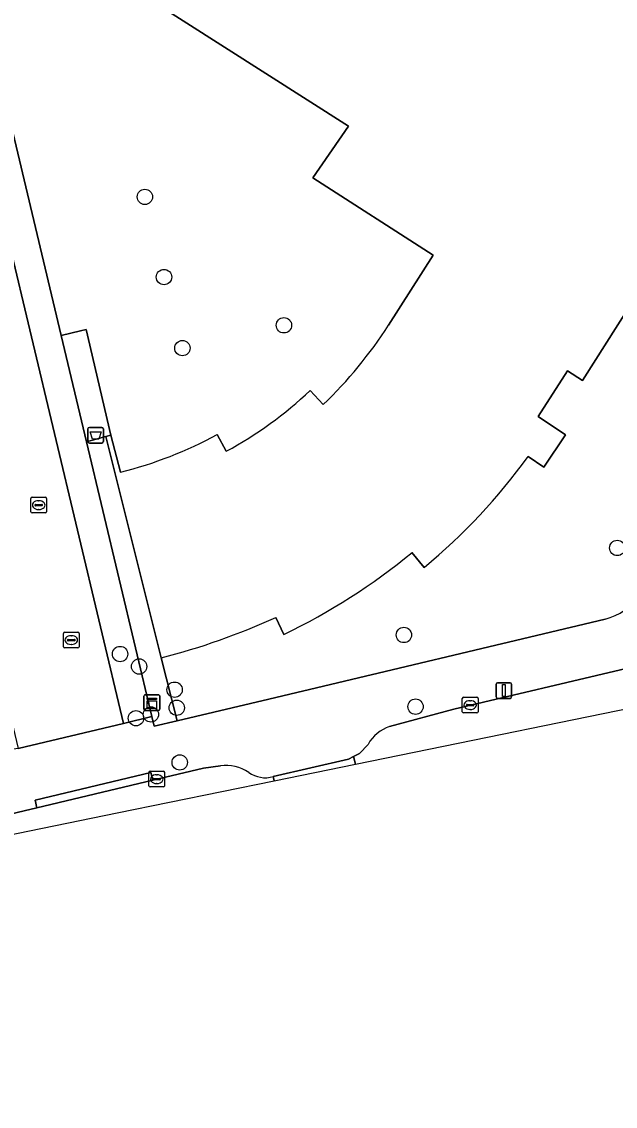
# Model space of a CAD drawing. Extents: x 158472 to 159562, y 388525 to 389606.
# Drawn here: x 159247.3 to 159285.1, y 388553.5 to 388622.7 of the extents above; entities that cross this region are included whole.
import ezdxf

# ---------------------------------------------------------------- set-up
doc = ezdxf.new("R2010")
doc.units = 0
for name, color, linetype in [('IMGEO_Afvalbak', 7, 'Continuous'), ('IMGEO_Boom', 7, 'Continuous'), ('IMGEO_Erf', 7, 'Continuous'), ('IMGEO_Groenvoorziening', 7, 'Continuous'), ('IMGEO_Hek', 7, 'Continuous'), ('IMGEO_Kast', 7, 'Continuous'), ('IMGEO_Kolk', 7, 'Continuous'), ('IMGEO_Lichtmast', 7, 'Continuous'), ('IMGEO_Pand', 7, 'Continuous'), ('IMGEO_Rijbaan_lokaal_open', 7, 'Continuous'), ('IMGEO_Voetpad_gesloten', 7, 'Continuous'), ('IMGEO_Voetpad_open', 7, 'Continuous')]:
    doc.layers.add(name, color=color, linetype=linetype)

msp = doc.modelspace()

# ---------------------------------------------------------------- linework, layer by layer
at = {"layer": 'IMGEO_Afvalbak'}
for p, q in [((159251.496, 388595.926), (159251.496, 388596.726)), ((159251.496, 388596.726), (159251.496, 388595.926)), ((159251.596, 388596.826), (159252.386, 388596.826)), ((159252.386, 388596.826), (159251.596, 388596.826)), ((159252.486, 388596.726), (159252.486, 388595.926)), ((159252.486, 388595.926), (159252.486, 388596.726)), ((159252.386, 388595.826), (159251.596, 388595.826)), ((159251.596, 388595.826), (159252.386, 388595.826))]:
    msp.add_line(p, q, dxfattribs=at)
msp.add_lwpolyline([(159251.639, 388596.54), (159252.343, 388596.54), (159252.194, 388596.07), (159251.788, 388596.07), (159251.639, 388596.54)], dxfattribs=at)
for centre, start, end in [((159251.596, 388596.726), 90, 180), ((159251.596, 388596.726), 90, 180), ((159252.386, 388596.726), 0, 90), ((159252.386, 388596.726), 360, 90), ((159251.596, 388595.926), 180, 270), ((159251.596, 388595.926), 180, 270), ((159252.386, 388595.926), 270, 0), ((159252.386, 388595.926), 270, 0)]:
    msp.add_arc(centre, 0.1, start, end, dxfattribs=at)
at = {"layer": 'IMGEO_Boom'}
for centre in [(159255.129, 388611.523), (159256.348, 388606.411), (159263.989, 388603.334), (159257.52, 388601.88), (159285.22, 388589.139), (159271.631, 388583.592), (159253.548, 388582.379), (159254.764, 388581.583), (159257.023, 388580.104), (159257.16, 388578.949), (159272.372, 388579.022), (159254.562, 388578.285), (159255.513, 388578.528), (159257.349, 388575.467)]:
    msp.add_circle(centre, 0.489, dxfattribs=at)
at = {"layer": 'IMGEO_Erf'}
for points in [[(159296.887, 388671.93), (159244.148, 388659.578), (159237.861, 388658.105), (159242.256, 388639.554), (159241.15, 388639.006), (159241.895, 388635.876), (159249.79, 388602.69), (159251.019, 388602.978), (159251.382, 388603.063), (159252.961, 388596.326), (159253.582, 388593.966)], [(159270.656, 388603.349), (159273.504, 388607.799), (159265.833, 388612.727), (159268.092, 388616.029), (159254.932, 388624.436), (159264.669, 388639.678), (159263.576, 388640.376), (159265.864, 388643.957), (159269.127, 388641.873), (159272.679, 388647.434), (159278.155, 388643.936), (159280.205, 388647.145), (159283.687, 388644.92), (159282.982, 388643.817), (159298.339, 388634.006)], [(159288.216, 388608.028), (159283.003, 388599.819), (159282.041, 388600.43), (159280.179, 388597.528), (159281.931, 388596.352), (159280.548, 388594.292), (159279.535, 388594.972)], [(159265.657, 388599.186), (159266.495, 388598.279)], [(159259.743, 388596.367), (159260.318, 388595.307)], [(159272.928, 388587.903), (159272.145, 388588.845)], [(159263.983, 388583.628), (159263.463, 388584.711)], [(159256.174, 388582.143), (159257.184, 388578.118), (159263.015, 388579.505), (159284.448, 388584.604)]]:
    msp.add_lwpolyline(points, dxfattribs=at)
for centre, radius, start, end in [((159246.861, 388618.635), 28.281, 313.96509, 327.28277), ((159248.449, 388617.257), 24.953, 298.40109, 313.59876), ((159246.781, 388620.523), 27.414, 284.36444, 298.21822), ((159248.881, 388617.001), 37.748, 309.57135, 324.29829), ((159246.298, 388620.29), 40.705, 295.75219, 309.41974), ((159283.636, 388588.026), 3.517, 283.34221, 327.9328), ((159245.495, 388624.083), 43.279, 284.28555, 294.53036)]:
    msp.add_arc(centre, radius, start, end, dxfattribs=at)
at = {"layer": 'IMGEO_Groenvoorziening'}
msp.add_lwpolyline([(159252.635, 388596.24), (159251.402, 388595.915), (159255.567, 388578.404), (159255.718, 388577.769), (159257.184, 388578.118), (159256.174, 388582.143)], close=True, dxfattribs=at)
at = {"layer": 'IMGEO_Hek'}
msp.add_lwpolyline([(159256.174, 388582.143), (159257.184, 388578.118)], dxfattribs=at)
at = {"layer": 'IMGEO_Kast'}
for p, q in [((159255.148, 388579.781), (159255.989, 388579.781)), ((159255.989, 388579.781), (159255.148, 388579.781)), ((159255.073, 388578.856), (159255.073, 388579.697)), ((159255.073, 388579.697), (159255.073, 388578.856)), ((159256.073, 388579.706), (159256.073, 388578.865)), ((159256.073, 388578.865), (159256.073, 388579.706)), ((159255.998, 388578.781), (159255.157, 388578.781)), ((159255.157, 388578.781), (159255.998, 388578.781))]:
    msp.add_line(p, q, dxfattribs=at)
for points in [[(159255.268, 388579.571), (159255.868, 388579.571), (159255.868, 388579.486), (159255.268, 388579.486), (159255.268, 388579.571)], [(159255.268, 388579.396), (159255.868, 388579.396), (159255.868, 388578.907), (159255.268, 388578.907), (159255.268, 388579.396)]]:
    msp.add_lwpolyline(points, dxfattribs=at)
msp.add_circle((159255.352, 388579.245), 0.0377, dxfattribs=at)
for centre, start, end in [((159255.151, 388579.703), 92.4484, 184.28452), ((159255.151, 388579.703), 92.4484, 184.28452), ((159255.995, 388579.703), 2.4484, 94.28452), ((159255.995, 388579.703), 2.4484, 94.28452), ((159255.151, 388578.859), 182.4484, 274.28452), ((159255.151, 388578.859), 182.4484, 274.28452), ((159255.995, 388578.859), 272.4484, 4.28452), ((159255.995, 388578.859), 272.4484, 4.28452)]:
    msp.add_arc(centre, 0.0779, start, end, dxfattribs=at)
at = {"layer": 'IMGEO_Kolk'}
for p, q in [((159247.867, 388591.445), (159247.867, 388592.297)), ((159247.942, 388592.371), (159248.794, 388592.371)), ((159248.868, 388592.297), (159248.868, 388591.445)), ((159248.126, 388591.865), (159248.126, 388591.877)), ((159248.564, 388591.828), (159248.166, 388591.828)), ((159248.169, 388591.914), (159248.567, 388591.914)), ((159248.378, 388591.591), (159248.353, 388591.591)), ((159248.355, 388592.151), (159248.38, 388592.151)), ((159248.61, 388591.877), (159248.61, 388591.865)), ((159248.794, 388591.371), (159247.942, 388591.371)), ((159249.939, 388582.841), (159249.939, 388583.693)), ((159250.014, 388583.767), (159250.866, 388583.767)), ((159250.198, 388583.261), (159250.198, 388583.273)), ((159250.241, 388583.31), (159250.639, 388583.31)), ((159250.427, 388583.547), (159250.452, 388583.547)), ((159250.682, 388583.273), (159250.682, 388583.261)), ((159250.94, 388583.693), (159250.94, 388582.841)), ((159250.866, 388582.767), (159250.014, 388582.767)), ((159250.636, 388583.224), (159250.238, 388583.224)), ((159250.45, 388582.987), (159250.425, 388582.987)), ((159275.35, 388578.696), (159275.35, 388579.548)), ((159275.425, 388579.622), (159276.277, 388579.622)), ((159275.609, 388579.116), (159275.609, 388579.128)), ((159275.652, 388579.165), (159276.05, 388579.165)), ((159275.838, 388579.402), (159275.863, 388579.402)), ((159276.093, 388579.128), (159276.093, 388579.116)), ((159276.351, 388579.548), (159276.351, 388578.696)), ((159276.277, 388578.622), (159275.425, 388578.622)), ((159276.047, 388579.079), (159275.649, 388579.079)), ((159275.861, 388578.842), (159275.836, 388578.842)), ((159255.389, 388573.976), (159255.389, 388574.828)), ((159255.464, 388574.902), (159256.316, 388574.902)), ((159255.648, 388574.396), (159255.648, 388574.408)), ((159256.086, 388574.359), (159255.688, 388574.359)), ((159255.691, 388574.445), (159256.089, 388574.445)), ((159255.877, 388574.682), (159255.902, 388574.682)), ((159256.132, 388574.408), (159256.132, 388574.396)), ((159256.39, 388574.828), (159256.39, 388573.976)), ((159256.316, 388573.902), (159255.464, 388573.902)), ((159255.9, 388574.122), (159255.875, 388574.122))]:
    msp.add_line(p, q, dxfattribs=at)
for points in [[(159247.867, 388591.445), (159247.867, 388592.297)], [(159247.942, 388592.371), (159248.794, 388592.371)], [(159248.868, 388592.297), (159248.868, 388591.445)], [(159248.794, 388591.371), (159247.942, 388591.371)], [(159249.939, 388582.841), (159249.939, 388583.693)], [(159250.014, 388583.767), (159250.866, 388583.767)], [(159250.94, 388583.693), (159250.94, 388582.841)], [(159250.866, 388582.767), (159250.014, 388582.767)], [(159275.35, 388578.696), (159275.35, 388579.548)], [(159275.425, 388579.622), (159276.277, 388579.622)], [(159276.351, 388579.548), (159276.351, 388578.696)], [(159276.277, 388578.622), (159275.425, 388578.622)], [(159255.389, 388573.976), (159255.389, 388574.828)], [(159255.464, 388574.902), (159256.316, 388574.902)], [(159256.39, 388574.828), (159256.39, 388573.976)], [(159256.316, 388573.902), (159255.464, 388573.902)]]:
    msp.add_lwpolyline(points, dxfattribs=at)
for centre, radius, start, end in [((159247.944, 388592.295), 0.0765, 91.55205, 178.44795), ((159247.944, 388592.295), 0.0765, 91.55205, 178.44795), ((159248.792, 388592.295), 0.0765, 1.55205, 88.44795), ((159248.792, 388592.295), 0.0765, 1.55205, 88.44795), ((159248.166, 388591.874), 0.0403, 85.87752, 175.75265), ((159248.163, 388591.864), 0.0366, 178.93798, 274.71019), ((159248.567, 388591.871), 0.043, 264.86636, 352.45326), ((159248.571, 388591.876), 0.0386, 1.73085, 96.63898), ((159247.944, 388591.447), 0.0765, 181.55205, 268.44795), ((159247.944, 388591.447), 0.0765, 181.55205, 268.44795), ((159248.792, 388591.447), 0.0765, 271.55205, 358.44795), ((159248.792, 388591.447), 0.0765, 271.55205, 358.44795), ((159250.016, 388583.691), 0.0765, 91.55205, 178.44795), ((159250.016, 388583.691), 0.0765, 91.55205, 178.44795), ((159250.238, 388583.27), 0.0403, 85.87752, 175.75265), ((159250.235, 388583.26), 0.0366, 178.93798, 274.71019), ((159250.639, 388583.267), 0.043, 264.86636, 352.45326), ((159250.643, 388583.272), 0.0386, 1.73085, 96.63898), ((159250.864, 388583.691), 0.0765, 1.55205, 88.44795), ((159250.864, 388583.691), 0.0765, 1.55205, 88.44795), ((159250.016, 388582.843), 0.0765, 181.55205, 268.44795), ((159250.016, 388582.843), 0.0765, 181.55205, 268.44795), ((159250.864, 388582.843), 0.0765, 271.55205, 358.44795), ((159250.864, 388582.843), 0.0765, 271.55205, 358.44795), ((159275.427, 388579.546), 0.0765, 91.55205, 178.44795), ((159275.427, 388579.546), 0.0765, 91.55205, 178.44795), ((159275.649, 388579.125), 0.0403, 85.87752, 175.75265), ((159275.646, 388579.115), 0.0366, 178.93798, 274.71019), ((159276.05, 388579.122), 0.043, 264.86636, 352.45326), ((159276.054, 388579.127), 0.0386, 1.73085, 96.63898), ((159276.275, 388579.546), 0.0765, 1.55205, 88.44795), ((159276.275, 388579.546), 0.0765, 1.55205, 88.44795), ((159275.427, 388578.698), 0.0765, 181.55205, 268.44795), ((159275.427, 388578.698), 0.0765, 181.55205, 268.44795), ((159276.275, 388578.698), 0.0765, 271.55205, 358.44795), ((159276.275, 388578.698), 0.0765, 271.55205, 358.44795), ((159255.466, 388574.826), 0.0765, 91.55205, 178.44795), ((159255.466, 388574.826), 0.0765, 91.55205, 178.44795), ((159255.688, 388574.405), 0.0403, 85.87752, 175.75265), ((159255.685, 388574.395), 0.0366, 178.93798, 274.71019), ((159256.089, 388574.402), 0.043, 264.86636, 352.45326), ((159256.093, 388574.407), 0.0386, 1.73085, 96.63898), ((159256.314, 388574.826), 0.0765, 1.55205, 88.44795), ((159256.314, 388574.826), 0.0765, 1.55205, 88.44795), ((159255.466, 388573.978), 0.0765, 181.55205, 268.44795), ((159255.466, 388573.978), 0.0765, 181.55205, 268.44795), ((159256.314, 388573.978), 0.0765, 271.55205, 358.44795), ((159256.314, 388573.978), 0.0765, 271.55205, 358.44795)]:
    msp.add_arc(centre, radius, start, end, dxfattribs=at)
for centre, major_axis, ratio, start_param, end_param in [((159248.354, 388591.871), (-0.387, 0.002), 0.722429, 4.712389, 7.853982), ((159248.379, 388591.871), (-0.39, 0.002), 0.717154, 1.570796, 4.712389), ((159250.426, 388583.267), (-0.387, 0.002), 0.722429, 4.712389, 7.853982), ((159250.451, 388583.267), (-0.39, 0.002), 0.717154, 1.570796, 4.712389), ((159275.837, 388579.122), (-0.387, 0.002), 0.722429, 4.712389, 7.853982), ((159275.862, 388579.122), (-0.39, 0.002), 0.717154, 1.570796, 4.712389), ((159255.876, 388574.402), (-0.387, 0.002), 0.722429, 4.712389, 7.853982), ((159255.901, 388574.402), (-0.39, 0.002), 0.717154, 1.570796, 4.712389)]:
    msp.add_ellipse(centre, major_axis=major_axis, ratio=ratio, start_param=start_param, end_param=end_param, dxfattribs=at)
at = {"layer": 'IMGEO_Lichtmast'}
for p, q in [((159277.6, 388580.551), (159278.39, 388580.551)), ((159278.39, 388580.551), (159277.6, 388580.551)), ((159277.5, 388579.651), (159277.5, 388580.451)), ((159277.5, 388580.451), (159277.5, 388579.651)), ((159278.49, 388580.451), (159278.49, 388579.651)), ((159278.49, 388579.651), (159278.49, 388580.451)), ((159278.39, 388579.551), (159277.6, 388579.551)), ((159277.6, 388579.551), (159278.39, 388579.551))]:
    msp.add_line(p, q, dxfattribs=at)
msp.add_lwpolyline([(159277.92, 388580.426), (159278.07, 388580.426), (159278.07, 388579.676), (159277.92, 388579.676), (159277.92, 388580.426)], dxfattribs=at)
for centre, start, end in [((159277.6, 388580.451), 90, 180), ((159277.6, 388580.451), 90, 180), ((159278.39, 388580.451), 0, 90), ((159278.39, 388580.451), 360, 90), ((159277.6, 388579.651), 180, 270), ((159277.6, 388579.651), 180, 270), ((159278.39, 388579.651), 270, 0), ((159278.39, 388579.651), 270, 0)]:
    msp.add_arc(centre, 0.1, start, end, dxfattribs=at)
at = {"layer": 'IMGEO_Pand'}
for points in [[(159298.339, 388634.006), (159282.982, 388643.817), (159283.687, 388644.92), (159280.205, 388647.145), (159278.155, 388643.936), (159272.679, 388647.434), (159269.127, 388641.873), (159265.864, 388643.957), (159263.576, 388640.376), (159264.669, 388639.678), (159254.932, 388624.436), (159268.092, 388616.029), (159265.833, 388612.727), (159273.504, 388607.799), (159270.656, 388603.349)], [(159279.535, 388594.972), (159280.548, 388594.292), (159281.931, 388596.352), (159280.179, 388597.528), (159282.041, 388600.43), (159283.003, 388599.819), (159288.216, 388608.028)], [(159266.495, 388598.279), (159265.657, 388599.186)], [(159253.582, 388593.966), (159252.961, 388596.326), (159252.635, 388596.24), (159256.174, 388582.143)], [(159260.318, 388595.307), (159259.743, 388596.367)], [(159272.145, 388588.845), (159272.928, 388587.903)], [(159263.463, 388584.711), (159263.983, 388583.628)]]:
    msp.add_lwpolyline(points, dxfattribs=at)
for centre, radius, start, end in [((159246.861, 388618.635), 28.281, 313.96509, 327.28277), ((159248.449, 388617.257), 24.953, 298.40109, 313.59876), ((159246.781, 388620.523), 27.414, 284.36444, 298.21822), ((159248.881, 388617.001), 37.748, 309.57135, 324.29829), ((159246.298, 388620.29), 40.705, 295.75219, 309.41974), ((159245.495, 388624.083), 43.279, 284.28555, 294.53036)]:
    msp.add_arc(centre, radius, start, end, dxfattribs=at)
at = {"layer": 'IMGEO_Rijbaan_lokaal_open'}
for points in [[(159237.637, 388645.762), (159233.744, 388644.836), (159245.683, 388594.649), (159242.861, 388593.978), (159247.052, 388576.361), (159253.767, 388577.959)], [(159268.548, 388575.356), (159268.548, 388575.356), (159268.426, 388575.848), (159268.11, 388575.684), (159263.303, 388574.563), (159263.368, 388574.295), (159263.368, 388574.295)]]:
    msp.add_lwpolyline(points, close=True, dxfattribs=at)
for points in [[(159289.921, 388579.733), (159289.921, 388579.733), (159290.108, 388580.829), (159290.789, 388583.408), (159291.698, 388585.916), (159291.666, 388585.854), (159291.285, 388585.198), (159290.846, 388584.579), (159290.354, 388584.001), (159289.813, 388583.47), (159289.226, 388582.989), (159288.599, 388582.562), (159287.936, 388582.194), (159287.242, 388581.886), (159286.524, 388581.641), (159285.787, 388581.461), (159274.814, 388578.86), (159270.721, 388577.751)], [(159269.35, 388576.616), (159268.796, 388576.04), (159268.426, 388575.848), (159268.548, 388575.356), (159268.548, 388575.356), (159289.921, 388579.733)], [(159259.945, 388575.255), (159258.858, 388575.11), (159255.627, 388574.338), (159248.244, 388572.579), (159246.183, 388572.088), (159241.055, 388570.866), (159221.514, 388566.162), (159216.433, 388564.95), (159210.58, 388563.555), (159210.148, 388563.452), (159196.414, 388560.248), (159196.64, 388559.294)], [(159196.64, 388559.294), (159228.618, 388567.179), (159253.363, 388572.246), (159263.368, 388574.295), (159263.368, 388574.295), (159263.303, 388574.563)]]:
    msp.add_lwpolyline(points, dxfattribs=at)
for centre, radius, start, end in [((159271.462, 388575.46), 2.408, 107.93057, 151.30962), ((159260.319, 388572.843), 2.44, 54.28751, 98.82705), ((159262.799, 388576.332), 1.84, 235.01555, 285.90489)]:
    msp.add_arc(centre, radius, start, end, dxfattribs=at)
at = {"layer": 'IMGEO_Voetpad_gesloten'}
msp.add_lwpolyline([(159255.627, 388574.338), (159255.517, 388574.825), (159248.134, 388573.066), (159248.244, 388572.579)], close=True, dxfattribs=at)
at = {"layer": 'IMGEO_Voetpad_open'}
for points in [[(159241.895, 388635.876), (159241.15, 388639.006), (159239.443, 388646.182), (159237.637, 388645.762), (159253.767, 388577.959), (159255.567, 388578.404), (159251.402, 388595.915), (159249.79, 388602.69)], [(159251.382, 388603.063), (159251.019, 388602.978), (159249.79, 388602.69), (159251.402, 388595.915), (159252.635, 388596.24), (159252.961, 388596.326)]]:
    msp.add_lwpolyline(points, close=True, dxfattribs=at)
for points in [[(159270.721, 388577.751), (159274.814, 388578.86), (159285.787, 388581.461), (159286.617, 388586.159)], [(159284.448, 388584.604), (159263.015, 388579.505), (159257.184, 388578.118), (159255.718, 388577.769), (159255.567, 388578.404), (159253.767, 388577.959), (159247.052, 388576.361), (159245.514, 388576.124), (159182.704, 388561.32), (159179.702, 388560.654), (159173.799, 388559.349), (159173.898, 388558.93), (159169.142, 388557.878), (159169.077, 388558.152), (159168.333, 388557.977), (159149.026, 388553.544)], [(159263.303, 388574.563), (159268.11, 388575.684), (159268.426, 388575.848), (159268.796, 388576.04), (159269.35, 388576.616)], [(159246.183, 388572.088), (159248.244, 388572.579), (159248.134, 388573.066), (159255.517, 388574.825), (159255.627, 388574.338), (159258.858, 388575.11), (159259.945, 388575.255)]]:
    msp.add_lwpolyline(points, dxfattribs=at)
for centre, radius, start, end in [((159283.636, 388588.026), 3.517, 283.34221, 327.9328), ((159271.462, 388575.46), 2.408, 107.93057, 151.30962), ((159260.319, 388572.843), 2.44, 54.28751, 98.82705), ((159262.799, 388576.332), 1.84, 235.01555, 285.90489)]:
    msp.add_arc(centre, radius, start, end, dxfattribs=at)

doc.saveas('drawing.dxf')
